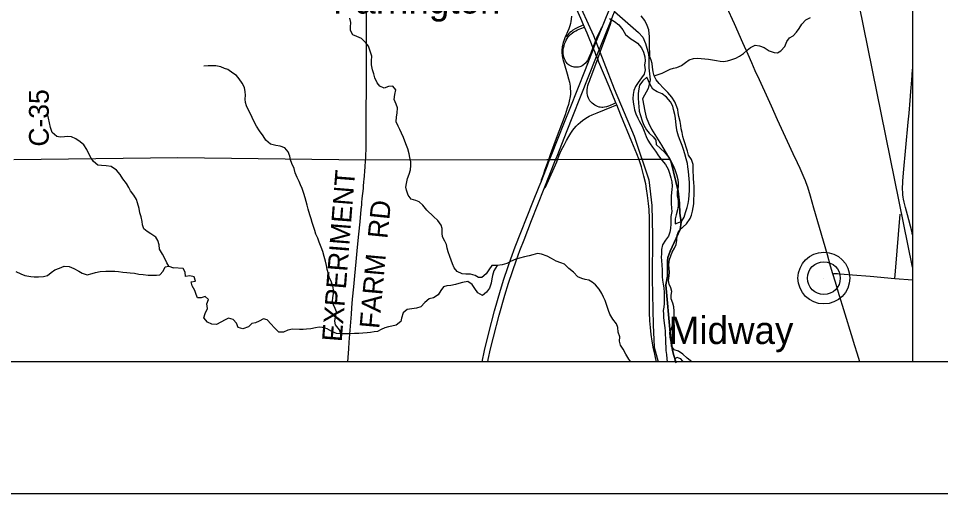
# Model space of a CAD drawing. Extents: x -87 to 2145, y -2128 to 440.
# Drawn here: x 214 to 283.9, y 0 to 36.1 of the extents above; entities that cross this region are included whole.
import ezdxf

# ---------------------------------------------------------------- set-up
doc = ezdxf.new("R2010")
doc.units = 0
for name, color, linetype in [('GM_X_County_Road', 7, 'Continuous'), ('GM_X_County_Road_Text', 7, 'Continuous'), ('GM_X_Interchange_Ramps', 7, 'Continuous'), ('GM_X_Interstate_Route', 7, 'Continuous'), ('GM_X_Major_River', 7, 'Continuous'), ('GM_X_Minor_River', 7, 'Continuous'), ('GM_X_Rail_Line', 7, 'Continuous'), ('GM_X_Township', 7, 'Continuous'), ('GM_X_Township_Road', 7, 'Continuous'), ('GM_X_Township_Text', 7, 'Continuous'), ('GM_X_Unincorporated', 7, 'Continuous'), ('GM_X_Unincorporated_Location', 7, 'Continuous'), ('GM_X_Unincorporated_Text', 7, 'Continuous'), ('SH_Border', 7, 'Continuous'), ('SH_Cut_Line', 7, 'Continuous'), ('SH_Text', 7, 'Continuous')]:
    doc.layers.add(name, color=color, linetype=linetype)

msp = doc.modelspace()

# ---------------------------------------------------------------- linework, layer by layer
at = {"layer": 'GM_X_County_Road'}
for p, q in [((256.912, 35.402), (256.845, 35.565)), ((259.289, 29.655), (258.771, 30.905)), ((259.357, 29.49), (259.289, 29.655))]:
    msp.add_line(p, q, dxfattribs=at)
for points in [[(240.31, 25.276), (240.321, 25.474), (240.328, 25.626), (240.345, 26.2), (240.357, 26.955), (240.358, 27.841), (240.363, 28.972), (240.373, 30.826), (240.372, 32.449), (240.38, 34.476), (240.382, 35.237), (240.387, 36.057), (240.396, 38.452), (240.406, 40.101), (240.404, 40.987)], [(256.845, 35.565), (256.642, 36.058), (256.34, 36.739), (256.131, 37.17), (255.914, 37.566), (255.688, 37.958), (255.39, 38.418), (255.15, 38.768), (254.746, 39.301), (254.372, 39.773)], [(275.755, 16.672), (275.58, 17.259), (275.334, 18.109), (275.028, 19.165), (274.736, 20.19), (274.311, 21.655), (274.048, 22.569), (273.839, 23.242), (273.727, 23.57), (273.664, 23.743), (273.584, 23.95), (273.268, 24.669), (273.068, 25.1), (272.741, 25.795), (272.316, 26.719), (271.555, 28.354), (271.085, 29.402), (270.717, 30.226), (270.309, 31.12), (270.185, 31.388), (269.868, 32.091), (269.605, 32.679), (269.315, 33.332), (268.929, 34.202), (268.281, 35.647), (267.72, 36.91)], [(258.771, 30.905), (258.01, 32.744), (257.911, 32.981), (257.831, 33.174), (257.712, 33.464), (257.594, 33.752), (257.553, 33.852), (257.435, 34.141), (257.264, 34.55), (257.107, 34.929), (256.912, 35.402)], [(261.047, 25.332), (260.872, 25.787), (260.51, 26.695), (259.675, 28.723), (259.357, 29.49)], [(238.964, 10), (239.045, 10.988), (239.076, 11.479), (239.149, 12.411), (239.243, 13.62), (239.275, 14.095), (239.327, 14.748), (239.418, 15.698), (239.495, 16.512), (239.597, 17.589), (239.701, 18.7), (239.798, 19.679), (239.887, 20.61), (239.976, 21.548), (239.994, 21.736), (240.013, 21.917), (240.032, 22.115), (240.057, 22.356), (240.078, 22.584), (240.097, 22.772), (240.118, 22.96), (240.141, 23.185), (240.156, 23.352), (240.18, 23.632), (240.202, 23.891), (240.217, 24.051), (240.23, 24.198), (240.246, 24.398), (240.258, 24.545), (240.271, 24.708), (240.288, 24.942), (240.301, 25.101), (240.31, 25.276)], [(261.819, 21.43), (261.814, 21.562), (261.776, 22.017), (261.703, 22.62), (261.624, 23.137), (261.554, 23.501), (261.413, 24.084), (261.23, 24.79), (261.077, 25.255), (261.047, 25.332)], [(262.378, 10), (262.298, 10.336), (262.211, 10.7), (262.153, 10.994), (262.044, 11.577), (261.971, 12.067), (261.912, 12.608), (261.876, 13.117), (261.853, 13.742), (261.846, 14.564), (261.848, 16.876), (261.844, 18.057), (261.842, 18.779), (261.845, 19.976), (261.835, 21.007), (261.819, 21.43)], [(277.799, 10), (277.6, 10.644), (277.427, 11.21), (277.174, 12.042), (276.692, 13.619), (276.489, 14.278), (276.239, 15.088), (275.946, 16.032), (275.755, 16.672)]]:
    msp.add_lwpolyline(points, dxfattribs=at)
at = {"layer": 'GM_X_Interchange_Ramps'}
for points in [[(255.92, 36.233), (255.905, 36.004), (255.876, 35.826), (255.84, 35.666), (255.795, 35.508), (255.712, 35.277), (255.612, 35.034), (255.486, 34.731), (255.455, 34.652), (255.364, 34.426), (255.295, 34.224), (255.238, 34.018), (255.212, 33.891), (255.184, 33.663), (255.187, 33.457), (255.21, 33.255), (255.24, 33.077), (255.29, 32.869), (255.358, 32.634), (255.597, 31.865), (255.702, 31.485), (255.763, 31.231), (255.818, 30.907), (255.832, 30.744), (255.842, 30.515), (255.841, 30.409), (255.84, 30.304), (255.82, 30.123), (255.755, 29.768), (255.694, 29.53), (255.608, 29.247), (255.435, 28.751), (254.686, 26.737), (254.316, 25.715), (254.172, 25.318)], [(259.289, 29.655), (259.088, 29.557), (258.859, 29.444), (258.737, 29.395), (258.581, 29.344), (258.437, 29.314), (258.306, 29.303), (258.224, 29.303), (258.094, 29.318), (258.014, 29.335), (257.889, 29.376), (257.785, 29.422), (257.684, 29.478), (257.59, 29.544), (257.49, 29.63), (257.41, 29.712), (257.328, 29.815), (257.264, 29.91), (257.212, 30.012), (257.162, 30.134), (257.13, 30.26), (257.111, 30.374), (257.108, 30.52), (257.113, 30.636), (257.141, 30.813), (257.174, 30.957), (257.228, 31.131), (257.285, 31.301), (257.345, 31.456), (257.417, 31.656), (257.911, 32.981), (258.128, 33.564), (258.756, 35.275), (258.92, 35.705), (258.946, 35.819), (258.954, 35.909), (258.957, 35.985)], [(258.257, 35.399), (258.221, 35.354), (258.187, 35.312), (258.13, 35.206), (257.832, 34.555), (257.806, 34.49), (257.553, 33.852), (257.382, 33.421), (257.269, 33.147), (257.185, 32.966), (257.13, 32.868), (257.045, 32.744), (256.985, 32.671), (256.891, 32.577), (256.829, 32.526), (256.732, 32.465), (256.644, 32.422), (256.551, 32.39), (256.456, 32.367), (256.342, 32.355), (256.243, 32.355), (256.129, 32.368), (256.049, 32.386), (255.94, 32.422), (255.851, 32.463), (255.752, 32.522), (255.686, 32.57), (255.602, 32.648), (255.548, 32.71), (255.483, 32.803), (255.435, 32.889), (255.391, 32.995), (255.351, 33.12), (255.324, 33.248), (255.307, 33.378), (255.301, 33.526), (255.307, 33.673), (255.326, 33.819), (255.359, 33.98), (255.407, 34.137), (255.46, 34.274), (255.525, 34.407), (255.6, 34.534), (255.686, 34.654), (255.781, 34.767), (255.884, 34.872), (255.996, 34.968), (256.102, 35.045), (256.243, 35.129), (256.39, 35.2), (256.635, 35.295), (256.912, 35.402)], [(256.845, 35.565), (256.679, 35.489), (256.397, 35.361), (256.193, 35.257), (256.039, 35.164), (255.919, 35.079), (255.806, 34.985), (255.736, 34.916), (255.672, 34.847), (255.598, 34.748), (255.551, 34.702), (255.505, 34.673), (255.455, 34.652)], [(254.871, 25.319), (254.988, 25.685), (255.155, 26.042), (255.36, 26.452), (255.546, 26.799), (255.715, 27.099), (255.878, 27.364), (256.018, 27.567), (256.118, 27.697), (256.278, 27.883), (256.441, 28.044), (256.6, 28.186), (256.754, 28.308), (256.929, 28.43), (257.138, 28.559), (257.267, 28.629), (257.503, 28.743), (257.88, 28.901), (258.991, 29.344), (259.357, 29.49)], [(254.172, 25.318), (254.004, 24.854), (253.89, 24.506), (253.793, 24.228), (253.679, 23.914), (253.637, 23.776), (253.615, 23.667)], [(253.862, 23.158), (253.899, 23.195), (253.932, 23.231), (253.952, 23.261), (254.008, 23.367), (254.067, 23.491), (254.085, 23.533), (254.812, 25.182), (254.871, 25.319)]]:
    msp.add_lwpolyline(points, dxfattribs=at)
at = {"layer": 'GM_X_Interstate_Route'}
msp.add_line((253.467, 23.294), (253.615, 23.667), dxfattribs=at)
for points in [[(258.257, 35.399), (258.382, 35.706), (258.848, 36.88), (259.152, 37.647), (260.316, 40.609), (261.278, 42.997), (262.218, 45.359), (263.026, 47.419), (263.272, 48.046), (264.061, 50.063), (264.981, 52.38), (266.12, 55.264), (266.741, 56.835), (267.527, 58.799), (267.983, 59.96), (269.007, 62.571), (269.818, 64.613), (270.79, 67.067), (271.606, 69.108), (271.992, 70.082), (272.85, 72.25)], [(258.957, 35.985), (259.071, 36.264), (259.192, 36.572), (260.124, 38.956), (260.812, 40.677), (261.445, 42.296), (262.523, 45.027), (263.261, 46.899), (263.45, 47.377), (264.328, 49.588)], [(253.862, 23.158), (254.713, 25.319), (254.83, 25.616), (255.599, 27.552), (256.029, 28.634), (256.619, 30.112), (257.831, 33.174), (258.521, 34.916), (258.957, 35.985)], [(253.615, 23.667), (254.018, 24.685), (254.269, 25.318), (254.441, 25.752), (255.408, 28.192), (255.825, 29.244), (256.989, 32.188), (257.594, 33.752), (257.732, 34.111), (258.257, 35.399)], [(249.161, 10), (249.332, 10.868), (249.646, 12.209), (250.077, 13.858), (250.546, 15.446), (250.804, 16.259), (251.097, 17.147), (251.327, 17.813), (251.66, 18.721), (252.997, 22.108), (253.467, 23.294)], [(249.583, 10), (249.618, 10.171), (249.794, 10.973), (250.005, 11.867), (250.439, 13.551), (250.875, 15.065), (251.157, 15.957), (251.764, 17.744), (252.016, 18.438), (252.326, 19.251), (252.902, 20.717), (253.862, 23.158)]]:
    msp.add_lwpolyline(points, dxfattribs=at)
at = {"layer": 'GM_X_Major_River'}
for points in [[(258.82, 36.064), (259.196, 35.835), (259.51, 35.568), (259.822, 35.181), (260.034, 34.835), (260.417, 34.516), (260.674, 34.36), (260.931, 34.184), (261.243, 33.837), (261.375, 33.493), (261.477, 33.141), (261.52, 32.839), (261.472, 32.5), (261.514, 32.148), (261.427, 31.84), (261.24, 31.553), (260.991, 31.188), (260.783, 30.882), (260.666, 30.595), (260.599, 30.286), (260.572, 29.986), (260.606, 29.715), (260.649, 29.423), (260.712, 29.131), (260.815, 28.818), (260.948, 28.495), (261.082, 28.231), (261.284, 27.886), (261.445, 27.492), (261.587, 27.108), (261.71, 26.825), (261.884, 26.551), (262.059, 26.296), (262.302, 25.981), (262.534, 25.635), (262.777, 25.299), (263.05, 24.982), (263.252, 24.627), (263.355, 24.314), (263.457, 23.961), (263.53, 23.669), (263.573, 23.338), (263.546, 23.068), (263.495, 22.608), (263.489, 22.338), (263.491, 22.007), (263.513, 21.656), (263.537, 21.405), (263.468, 21.026), (263.455, 20.465), (263.437, 20.105), (263.391, 19.846), (263.293, 19.537), (263.066, 19.232), (262.817, 18.877), (262.759, 18.527), (262.741, 18.187), (262.735, 17.937), (262.749, 17.676), (262.781, 17.335), (262.803, 16.984), (262.806, 16.713), (262.81, 16.453), (262.834, 16.202), (262.877, 15.9), (262.921, 15.619), (262.953, 15.257), (262.966, 14.956), (262.959, 14.696), (262.943, 14.416), (262.917, 14.156), (262.89, 13.886), (262.894, 13.616), (262.898, 13.365), (262.948, 12.943), (263, 12.571), (263.024, 12.32), (263.038, 12.05), (263.052, 11.789)], [(263.713, 13.517), (263.721, 13.837), (263.678, 14.169), (263.615, 14.461), (263.492, 14.774), (263.489, 15.045), (263.545, 15.334), (263.452, 15.617), (263.338, 15.89), (263.285, 16.181), (263.323, 16.531), (263.359, 16.791), (263.336, 17.082), (263.313, 17.383), (263.352, 17.753), (263.449, 18.051), (263.565, 18.309), (263.743, 18.636), (263.86, 18.903), (263.908, 19.243), (263.946, 19.603), (264.074, 19.951), (264.392, 20.244), (264.648, 20.479), (264.927, 20.863), (265.034, 21.121), (265.111, 21.43), (265.158, 21.709), (265.194, 21.979), (265.212, 22.309), (265.23, 22.68), (265.237, 22.95), (265.235, 23.291), (265.212, 23.622), (265.188, 23.873), (265.174, 24.133), (265.16, 24.404), (265.158, 24.725), (265.144, 24.985), (265.022, 25.359), (264.81, 25.684), (264.726, 25.976), (264.624, 26.299), (264.539, 26.552), (264.446, 26.834), (264.382, 27.096), (264.309, 27.408), (264.255, 27.68), (264.211, 27.941), (264.158, 28.233), (264.077, 28.625), (264.013, 28.907), (263.979, 29.158), (263.876, 29.481), (263.762, 29.734), (263.53, 30.09), (263.228, 30.447), (262.895, 30.775), (262.582, 31.123), (262.349, 31.408), (262.205, 31.692), (262.122, 31.994), (262.07, 32.356), (262.036, 32.627), (261.972, 32.879), (261.878, 33.152), (261.856, 33.483), (261.853, 33.793), (261.849, 34.044), (261.836, 34.354), (261.844, 34.675), (261.819, 34.926), (261.786, 35.197), (261.673, 35.53), (261.482, 35.905), (261.209, 36.261)], [(261.632, 31.605), (261.335, 31.331), (261.096, 30.986), (261.04, 30.716), (260.992, 30.367), (260.984, 30.027), (261.004, 29.625), (261.029, 29.375), (261.07, 29.023), (261.125, 28.761), (261.312, 28.216), (261.406, 27.964), (261.609, 27.609), (261.823, 27.343), (262.117, 27.066), (262.321, 26.811), (262.354, 26.48), (262.688, 26.192), (262.992, 25.915), (263.322, 25.477), (263.496, 25.213), (263.62, 24.949), (263.773, 24.605), (263.893, 24.202), (263.985, 23.839), (264.029, 23.558), (264.011, 23.248), (263.944, 22.949), (263.946, 22.588), (264.008, 22.246), (264.018, 21.835), (263.971, 21.526), (263.872, 21.157), (263.795, 20.838), (263.796, 20.468), (264.13, 20.6), (264.261, 20.638)], [(264.261, 20.638), (264.469, 20.984), (264.577, 21.322), (264.696, 21.7), (264.784, 22.018), (264.831, 22.308), (264.849, 22.658), (264.868, 23.038), (264.875, 23.319), (264.872, 23.619), (264.848, 23.89), (264.814, 24.161), (264.811, 24.442), (264.759, 24.784), (264.725, 25.055), (264.633, 25.408), (264.521, 25.771), (264.429, 26.113), (264.326, 26.406), (264.164, 26.79), (264.042, 27.134), (263.95, 27.476), (263.896, 27.748), (263.827, 28.22), (263.813, 28.491), (263.76, 28.773), (263.668, 29.145), (263.604, 29.397), (263.442, 29.741), (263.139, 30.079), (262.815, 30.346), (262.427, 30.495), (262.092, 30.703), (261.899, 31.038), (261.632, 31.605)], [(265.064, 10), (265.064, 10), (264.699, 10.279), (264.365, 10.567), (264.031, 10.815), (263.702, 10.912), (263.519, 11.197), (263.485, 11.488), (263.404, 11.861), (263.382, 12.212), (263.532, 12.609), (263.64, 12.968), (263.687, 13.257), (263.713, 13.517)], [(263.052, 11.789), (263.063, 11.418), (263.076, 11.127), (263.09, 10.846), (263.123, 10.555), (263.155, 10.214), (263.192, 10)], [(264.426, 10), (264.354, 10.066), (264.227, 10.219), (264.078, 10.283), (263.939, 10.316), (263.766, 10.22), (263.774, 10.109), (263.839, 9.918)]]:
    msp.add_lwpolyline(points, dxfattribs=at)
at = {"layer": 'GM_X_Minor_River'}
for points in [[(250.286, 17.297), (249.896, 17.316), (249.648, 16.991), (249.461, 16.684), (249.133, 16.401), (248.883, 16.407), (248.626, 16.543), (248.257, 16.642), (247.907, 16.66), (247.637, 16.686), (247.261, 16.865), (247.026, 17.121), (246.894, 17.444), (246.81, 17.707), (246.706, 17.989), (246.584, 18.343), (246.501, 18.635), (246.437, 18.897), (246.313, 19.16), (246.14, 19.485), (246.126, 19.755), (246.125, 20.106), (246.031, 20.369), (245.798, 20.725), (245.455, 21.023), (244.945, 21.515), (244.654, 21.893), (244.379, 22.139), (244.111, 22.246), (243.773, 22.353), (243.549, 22.639), (243.408, 23.013), (243.374, 23.264), (243.4, 23.534), (243.489, 23.902), (243.617, 24.24), (243.705, 24.568), (243.742, 24.888), (243.739, 25.169), (243.667, 25.511), (243.613, 25.792), (243.511, 26.155), (243.408, 26.428), (243.295, 26.741), (243.181, 27.014), (243.039, 27.358), (242.905, 27.621), (242.77, 27.875), (242.638, 28.218), (242.647, 28.599), (242.713, 28.868), (242.733, 29.268), (242.619, 29.541), (242.467, 29.915), (242.536, 30.284), (242.605, 30.643), (242.38, 30.908), (242.049, 30.886), (241.726, 30.763), (241.379, 30.911), (241.185, 31.176), (241.023, 31.54), (240.93, 31.853), (240.837, 32.155), (240.756, 32.538), (240.753, 32.838), (240.771, 33.198), (240.66, 33.581), (240.518, 33.945), (240.334, 34.21), (240.001, 34.538), (239.634, 34.687), (239.337, 34.824), (239.164, 35.138), (239.16, 35.398), (239.178, 35.738), (239.106, 36.081)], [(262.205, 31.692), (262.811, 31.909), (263.105, 32.063), (263.419, 32.206), (263.671, 32.28), (263.923, 32.345), (264.257, 32.488), (264.563, 32.721), (264.848, 32.915), (265.182, 33.028), (265.462, 33.032), (265.762, 33.015), (266.032, 32.989), (266.312, 32.963), (266.622, 32.916), (266.931, 32.859), (267.2, 32.813), (267.46, 32.787), (267.752, 32.841), (268.014, 32.905), (268.388, 33.047), (268.662, 33.191), (268.967, 33.385), (269.243, 33.639), (269.499, 33.854), (269.844, 34.037), (270.193, 33.989), (270.551, 33.861), (270.916, 33.612), (271.303, 33.464), (271.553, 33.458), (271.807, 33.593), (272.096, 33.937), (272.265, 34.314), (272.471, 34.59), (272.735, 34.744), (272.992, 35.009), (273.189, 35.295), (273.407, 35.631), (273.695, 35.955), (274.05, 36.138)], [(238.443, 12.11), (238.341, 12.422), (238.029, 12.81), (237.966, 13.092), (238.033, 13.421), (238.092, 13.78), (238.008, 14.033), (237.884, 14.326), (237.81, 14.578), (237.837, 14.888), (237.874, 15.158), (237.881, 15.458), (237.818, 15.77), (237.714, 16.033), (237.582, 16.367), (237.489, 16.669), (237.406, 17.002), (237.333, 17.304), (237.271, 17.636), (237.179, 17.998), (237.057, 18.362), (236.945, 18.695), (236.794, 19.079), (236.681, 19.382), (236.548, 19.696), (236.454, 19.968), (236.361, 20.261), (236.258, 20.584), (236.174, 20.856), (236.081, 21.149), (235.961, 21.582), (235.878, 21.885), (235.804, 22.157), (235.721, 22.439), (235.628, 22.772), (235.497, 23.156), (235.383, 23.429), (235.269, 23.682), (235.126, 23.975), (234.974, 24.33), (234.881, 24.672), (234.71, 25.057), (234.626, 25.329), (234.553, 25.611), (234.43, 25.935), (234.187, 26.231), (233.839, 26.359), (233.49, 26.407), (233.102, 26.516), (232.748, 26.815), (232.535, 27.141), (232.264, 27.518), (232.042, 27.873), (231.84, 28.259), (231.706, 28.532), (231.544, 28.866), (231.4, 29.15), (231.266, 29.424), (231.212, 29.685), (231.188, 29.936), (231.195, 30.237), (231.181, 30.487), (231.119, 30.809), (230.956, 31.153), (230.733, 31.469), (230.519, 31.724), (230.243, 31.911), (229.858, 32.171), (229.6, 32.257), (229.322, 32.374), (228.963, 32.452), (228.713, 32.468), (228.373, 32.466), (228.052, 32.444)], [(225.395, 17.26), (225.229, 17.514), (225.084, 17.847), (224.919, 18.171), (224.675, 18.546), (224.661, 18.877), (224.556, 19.209), (224.39, 19.463), (224.034, 19.709), (223.756, 19.885), (223.479, 20.09), (223.384, 20.402), (223.358, 20.653), (223.284, 21.006), (223.199, 21.308), (223.125, 21.64), (223.001, 22.053), (222.926, 22.315), (222.741, 22.649), (222.486, 22.964), (222.36, 23.237), (222.175, 23.531), (221.9, 23.886), (221.685, 24.211), (221.42, 24.546), (221.004, 24.824), (220.624, 24.881), (220.274, 24.887), (220.014, 24.932), (219.678, 25.189), (219.502, 25.442), (219.317, 25.776), (219.162, 26.12), (218.938, 26.465), (218.671, 26.69), (218.344, 26.916), (218.006, 27.063), (217.736, 27.088), (217.475, 27.072), (217.154, 27.048), (216.894, 27.093), (216.549, 27.41), (216.405, 27.783), (216.256, 28.487), (216.192, 28.829)], [(260.414, 10), (260.269, 10.208), (260.037, 10.574), (259.856, 10.949), (259.633, 11.265), (259.56, 11.577), (259.588, 11.907), (259.456, 12.26), (259.434, 12.612), (259.35, 12.884), (259.058, 13.231), (258.826, 13.607), (258.732, 13.89), (258.611, 14.273), (258.48, 14.647), (258.366, 14.91), (258.222, 15.183), (258.019, 15.509), (257.756, 15.835), (257.491, 16.051), (257.234, 16.198), (256.964, 16.234), (256.705, 16.31), (256.408, 16.457), (256.066, 16.815), (255.712, 17.093), (255.398, 17.401), (255.111, 17.518), (254.763, 17.636), (254.417, 17.834), (254.09, 18.022), (253.663, 18.162), (253.343, 18.209), (252.99, 18.107), (252.728, 18.043), (252.366, 17.971), (251.973, 17.869), (251.71, 17.785), (251.295, 17.604), (251.011, 17.45), (250.659, 17.358), (250.286, 17.297), (250.027, 16.902), (249.928, 16.544), (249.882, 16.284), (249.825, 15.975), (249.695, 15.587), (249.488, 15.282), (249.171, 15.028), (248.825, 15.237), (248.593, 15.572), (248.38, 15.878), (248.054, 16.096), (247.652, 16.015), (247.379, 15.931), (247.117, 15.867), (246.785, 15.784), (246.463, 15.761), (246.211, 15.677), (246.005, 15.421), (245.816, 15.085), (245.45, 14.853), (245.128, 14.77), (244.801, 14.497), (244.493, 14.184), (244.16, 14.071), (243.808, 14.019), (243.466, 13.967), (243.149, 13.704), (243.03, 13.316), (242.984, 13.057), (242.637, 12.784), (242.294, 12.702), (242.042, 12.648), (241.76, 12.574), (241.497, 12.45), (241.223, 12.306), (240.971, 12.262), (240.69, 12.228), (240.429, 12.204), (240.088, 12.172), (239.787, 12.159), (239.466, 12.136), (239.145, 12.123), (238.774, 12.122), (238.443, 12.11), (238.104, 12.147), (237.737, 12.306), (237.391, 12.495), (237.043, 12.613)], [(213.783, 16.865), (214.16, 16.667), (214.459, 16.562), (214.908, 16.474), (215.168, 16.439), (215.499, 16.443), (215.89, 16.466), (216.173, 16.551), (216.467, 16.766), (216.741, 16.982), (217.104, 17.096), (217.438, 17.27), (217.828, 17.243), (218.186, 17.077)], [(218.186, 17.077), (218.553, 16.87), (218.811, 16.725), (219.19, 16.608), (219.562, 16.691), (219.814, 16.787), (220.186, 16.851), (220.618, 16.873), (220.899, 16.888), (221.299, 16.871), (221.559, 16.847), (221.909, 16.79), (222.189, 16.765), (222.45, 16.751), (222.78, 16.725), (223.119, 16.649), (223.45, 16.633), (223.83, 16.586), (224.19, 16.57), (224.441, 16.585), (224.692, 16.591), (224.967, 16.877), (225.103, 17.205), (225.395, 17.26), (225.743, 17.124)], [(237.043, 12.613), (236.792, 12.619), (236.511, 12.575), (236.169, 12.503), (235.837, 12.48), (235.566, 12.457), (235.286, 12.453), (234.755, 12.466), (234.423, 12.413), (234.079, 12.251), (233.729, 12.259), (233.366, 12.598), (233.152, 12.864), (232.849, 13.181), (232.57, 13.268), (232.246, 13.095), (231.952, 12.962), (231.68, 12.898), (231.424, 12.663), (230.999, 12.493), (230.642, 12.612), (230.519, 12.925), (230.265, 13.221), (229.916, 13.3), (229.654, 13.196), (229.328, 13.003), (228.994, 12.84), (228.644, 12.849), (228.317, 12.997), (228.044, 13.344), (228.132, 13.672), (228.311, 14.048), (228.26, 14.41), (228.398, 14.738), (228.142, 14.944), (227.829, 14.851), (227.559, 14.847), (227.465, 15.1), (227.352, 15.423), (227.159, 15.758), (227.077, 16.081), (227.398, 16.113), (227.306, 16.436), (226.967, 16.514), (226.645, 16.482), (226.633, 16.812), (226.469, 17.087), (225.743, 17.124)]]:
    msp.add_lwpolyline(points, dxfattribs=at)
at = {"layer": 'GM_X_Rail_Line'}
for points in [[(281.801, 17.171), (277.756, 37.123), (275.801, 47.367), (273.286, 59.802), (268.826, 82.017)], [(256.25, 37.716), (257.592, 34.776), (259.175, 30.727), (260.684, 27.12), (261.793, 23.817), (262.01, 21.855), (262.062, 19.574), (262.046, 16.294), (262.119, 12.795), (262.192, 11.101), (262.508, 10)]]:
    msp.add_lwpolyline(points, dxfattribs=at)
at = {"layer": 'GM_X_Township'}
msp.add_lwpolyline([(259.186, 36.586), (261.019, 34.988), (261.333, 34.632), (261.543, 34.164), (261.765, 33.361), (261.799, 33.021), (261.789, 32.315), (261.888, 31.393), (261.745, 30.733), (261.307, 29.947), (261.484, 29.027), (261.595, 28.578), (261.757, 28.139), (261.997, 27.663), (262.742, 26.431), (263.394, 25.363), (261.224, 25.348), (261.041, 25.346), (254.909, 25.333), (254.865, 25.333), (254.707, 25.333), (254.263, 25.333), (254.166, 25.333), (254.043, 25.332), (240.303, 25.29), (226.062, 25.476), (213.631, 25.337)], dxfattribs=at)
at = {"layer": 'GM_X_Township_Road'}
msp.add_line((280.447, 16.316), (281.801, 16.214), dxfattribs=at)
for points in [[(281.801, 19.634), (281.731, 19.903), (281.405, 21.159), (281.261, 21.709), (281.157, 22.127), (281.11, 22.337), (281.083, 22.496), (281.061, 22.684), (281.044, 22.872), (281.03, 23.086), (281.047, 23.709), (281.095, 24.344), (281.471, 28.18), (281.527, 28.866), (281.61, 29.829), (281.667, 30.514), (281.732, 31.362), (281.799, 32.195), (281.801, 32.216)], [(280.447, 16.316), (280.501, 16.87), (280.846, 21.205)], [(275.755, 16.672), (275.782, 16.678), (275.804, 16.683), (275.826, 16.687), (275.843, 16.69), (275.86, 16.692), (275.88, 16.694), (275.902, 16.694), (275.954, 16.695), (276.112, 16.69), (276.236, 16.683), (276.609, 16.662), (277.246, 16.605), (278.573, 16.487), (280.447, 16.316)]]:
    msp.add_lwpolyline(points, dxfattribs=at)
at = {"layer": 'GM_X_Township_Text'}
for points in [[(259.186, 36.586), (261.019, 34.988), (261.333, 34.632), (261.543, 34.164), (261.765, 33.361), (261.799, 33.021), (261.789, 32.315), (261.888, 31.393), (261.745, 30.733), (261.307, 29.947), (261.484, 29.027), (261.595, 28.578), (261.757, 28.139), (261.997, 27.663), (262.742, 26.431), (263.394, 25.363), (263.479, 25.143), (264.02, 22.947), (264.112, 22.033), (264.136, 21.284), (264.237, 20.596), (264.174, 20.049), (263.421, 18.406), (263.243, 17.916), (263.209, 17.657), (263.2, 16.511), (263.074, 15.831), (263.403, 12.195), (263.576, 10.863), (263.678, 10.467), (263.836, 10)], [(263.836, 10), (263.678, 10.467), (263.576, 10.863), (263.403, 12.195), (263.074, 15.831), (263.2, 16.511), (263.209, 17.657), (263.243, 17.916), (263.421, 18.406), (264.174, 20.049), (264.237, 20.596), (264.136, 21.284), (264.112, 22.033), (264.02, 22.947), (263.479, 25.143), (263.394, 25.363), (261.224, 25.348), (261.041, 25.346), (254.909, 25.333), (254.865, 25.333), (254.707, 25.333), (254.263, 25.333), (254.166, 25.333), (254.043, 25.332), (240.303, 25.29), (226.062, 25.476), (213.631, 25.337)]]:
    msp.add_lwpolyline(points, dxfattribs=at)
at = {"layer": 'GM_X_Unincorporated'}
for radius in [1.964, 1.245]:
    msp.add_circle((275.068, 16.351), radius, dxfattribs=at)
at = {"layer": 'GM_X_Unincorporated_Location'}
msp.add_line((275.068, 16.351), (275.068, 16.351), dxfattribs=at)
at = {"layer": 'SH_Border'}
msp.add_lwpolyline([(30, 430), (670, 430), (670, 10), (30, 10)], close=True, dxfattribs=at)
at = {"layer": 'SH_Cut_Line'}
msp.add_lwpolyline([(0, 0), (680, 0), (680, 440), (0, 440)], close=True, dxfattribs=at)
at = {"layer": 'SH_Text'}
msp.add_lwpolyline([(30, 430), (281.801, 430), (281.801, 10), (30, 10)], close=True, dxfattribs=at)

# ---------------------------------------------------------------- texts
at = {"layer": 'GM_X_County_Road_Text'}
for s, rotation, p in [('C-35', 90, (216.28, 26.333)), ('EXPERIMENT', 85.47762, (238.495, 11.481)), ('RD', 84.2422, (241.958, 19.303)), ('FARM', 84.8892, (241.341, 12.472))]:
    msp.add_text(s, height=1.5, rotation=rotation, dxfattribs=at).set_placement(p)
at = {"layer": 'GM_X_Unincorporated_Text'}
for s, p in [('Farrington', (237.829, 36.43)), ('Midway', (263.305, 11.35))]:
    msp.add_text(s, height=2.085, rotation=0.00001, dxfattribs=at).set_placement(p)

doc.saveas('drawing.dxf')
